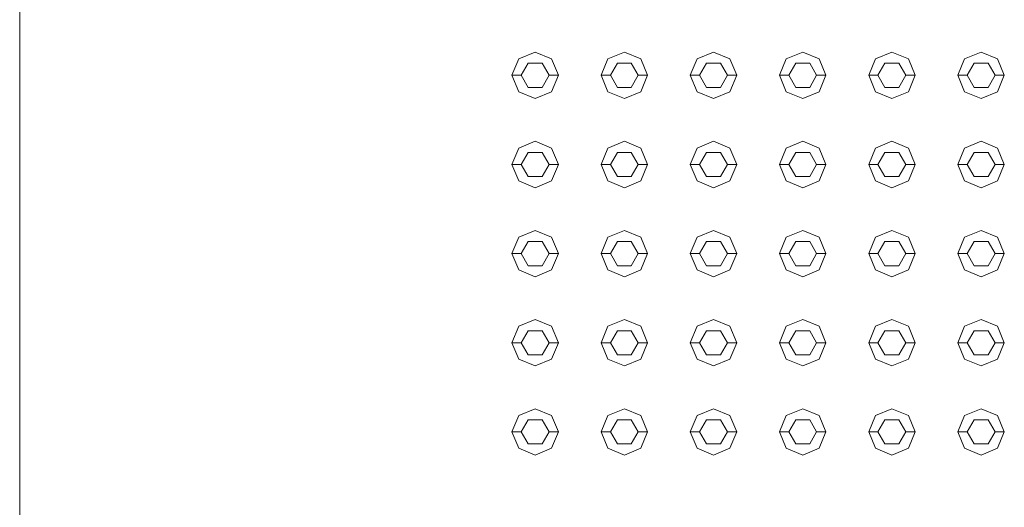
# Model space of a CAD drawing. Header units: millimetres. Extents: x 2 to 902, y -447 to 199.
# Tile 698 of 1056: x 24.392 to 25.452, y 169.51 to 170.035. Entities that reach past the tile are written whole.
import ezdxf

# ---------------------------------------------------------------- set-up
doc = ezdxf.new("R2010")
doc.units = ezdxf.units.MM
doc.header["$MEASUREMENT"] = 0
doc.layers.add('IFC-Elemento construtivo genérico-Contorno', color=253, linetype='Continuous', lineweight=5)
doc.layers.add('IFC-Laje-Contorno', color=134, linetype='Continuous', lineweight=5)

msp = doc.modelspace()

# ---------------------------------------------------------------- linework, layer by layer
at = {"layer": 'IFC-Elemento construtivo genérico-Contorno', "color": 7, "lineweight": 5}
for p, q in [((24.9221, 169.9754), (24.9294, 169.9931)), ((24.9221, 169.9754), (24.9294, 169.9931)), ((24.9294, 169.9931), (24.9471, 170.0004)), ((24.9294, 169.9931), (24.9471, 170.0004)), ((24.9471, 170.0004), (24.9648, 169.9931)), ((24.9471, 170.0004), (24.9648, 169.9931)), ((24.9648, 169.9931), (24.9721, 169.9754)), ((24.9648, 169.9931), (24.9721, 169.9754)), ((25.0181, 169.9754), (25.0254, 169.9931)), ((25.0181, 169.9754), (25.0254, 169.9931)), ((25.0254, 169.9931), (25.0431, 170.0004)), ((25.0254, 169.9931), (25.0431, 170.0004)), ((25.0431, 170.0004), (25.0608, 169.9931)), ((25.0431, 170.0004), (25.0608, 169.9931)), ((25.0608, 169.9931), (25.0681, 169.9754)), ((25.0608, 169.9931), (25.0681, 169.9754)), ((25.1141, 169.9754), (25.1214, 169.9931)), ((25.1141, 169.9754), (25.1214, 169.9931)), ((25.1214, 169.9931), (25.1391, 170.0004)), ((25.1214, 169.9931), (25.1391, 170.0004)), ((25.1391, 170.0004), (25.1568, 169.9931)), ((25.1391, 170.0004), (25.1568, 169.9931)), ((25.1568, 169.9931), (25.1641, 169.9754)), ((25.1568, 169.9931), (25.1641, 169.9754)), ((25.2101, 169.9754), (25.2174, 169.9931)), ((25.2101, 169.9754), (25.2174, 169.9931)), ((25.2174, 169.9931), (25.2351, 170.0004)), ((25.2174, 169.9931), (25.2351, 170.0004)), ((25.2351, 170.0004), (25.2528, 169.9931)), ((25.2351, 170.0004), (25.2528, 169.9931)), ((25.2528, 169.9931), (25.2601, 169.9754)), ((25.2528, 169.9931), (25.2601, 169.9754)), ((25.3061, 169.9754), (25.3134, 169.9931)), ((25.3061, 169.9754), (25.3134, 169.9931)), ((25.3134, 169.9931), (25.3311, 170.0004)), ((25.3134, 169.9931), (25.3311, 170.0004)), ((25.3311, 170.0004), (25.3488, 169.9931)), ((25.3311, 170.0004), (25.3488, 169.9931)), ((25.3488, 169.9931), (25.3561, 169.9754)), ((25.3488, 169.9931), (25.3561, 169.9754)), ((25.4021, 169.9754), (25.4094, 169.9931)), ((25.4021, 169.9754), (25.4094, 169.9931)), ((25.4094, 169.9931), (25.4271, 170.0004)), ((25.4094, 169.9931), (25.4271, 170.0004)), ((25.4271, 170.0004), (25.4448, 169.9931)), ((25.4271, 170.0004), (25.4448, 169.9931)), ((25.4448, 169.9931), (25.4521, 169.9754)), ((25.4448, 169.9931), (25.4521, 169.9754)), ((24.9321, 169.9754), (24.9396, 169.9884)), ((24.9321, 169.9754), (24.9396, 169.9884)), ((24.9396, 169.9884), (24.9546, 169.9884)), ((24.9396, 169.9884), (24.9546, 169.9884)), ((24.9546, 169.9884), (24.9621, 169.9754)), ((24.9546, 169.9884), (24.9621, 169.9754)), ((25.0281, 169.9754), (25.0356, 169.9884)), ((25.0281, 169.9754), (25.0356, 169.9884)), ((25.0356, 169.9884), (25.0506, 169.9884)), ((25.0356, 169.9884), (25.0506, 169.9884)), ((25.0506, 169.9884), (25.0581, 169.9754)), ((25.0506, 169.9884), (25.0581, 169.9754)), ((25.1241, 169.9754), (25.1316, 169.9884)), ((25.1241, 169.9754), (25.1316, 169.9884)), ((25.1316, 169.9884), (25.1466, 169.9884)), ((25.1316, 169.9884), (25.1466, 169.9884)), ((25.1466, 169.9884), (25.1541, 169.9754)), ((25.1466, 169.9884), (25.1541, 169.9754)), ((25.2201, 169.9754), (25.2276, 169.9884)), ((25.2201, 169.9754), (25.2276, 169.9884)), ((25.2276, 169.9884), (25.2426, 169.9884)), ((25.2276, 169.9884), (25.2426, 169.9884)), ((25.2426, 169.9884), (25.2501, 169.9754)), ((25.2426, 169.9884), (25.2501, 169.9754)), ((25.3161, 169.9754), (25.3236, 169.9884)), ((25.3161, 169.9754), (25.3236, 169.9884)), ((25.3236, 169.9884), (25.3386, 169.9884)), ((25.3236, 169.9884), (25.3386, 169.9884)), ((25.3386, 169.9884), (25.3461, 169.9754)), ((25.3386, 169.9884), (25.3461, 169.9754)), ((25.4121, 169.9754), (25.4196, 169.9884)), ((25.4121, 169.9754), (25.4196, 169.9884)), ((25.4196, 169.9884), (25.4346, 169.9884)), ((25.4196, 169.9884), (25.4346, 169.9884)), ((25.4346, 169.9884), (25.4421, 169.9754)), ((25.4346, 169.9884), (25.4421, 169.9754)), ((24.9221, 169.9754), (24.9321, 169.9754)), ((24.9221, 169.9754), (24.9294, 169.9577)), ((24.9221, 169.9754), (24.9321, 169.9754)), ((24.9221, 169.9754), (24.9294, 169.9577)), ((24.9321, 169.9754), (24.9396, 169.9624)), ((24.9321, 169.9754), (24.9396, 169.9624)), ((24.9546, 169.9624), (24.9621, 169.9754)), ((24.9546, 169.9624), (24.9621, 169.9754)), ((24.9621, 169.9754), (24.9721, 169.9754)), ((24.9621, 169.9754), (24.9721, 169.9754)), ((24.9648, 169.9577), (24.9721, 169.9754)), ((24.9648, 169.9577), (24.9721, 169.9754)), ((25.0181, 169.9754), (25.0281, 169.9754)), ((25.0181, 169.9754), (25.0254, 169.9577)), ((25.0181, 169.9754), (25.0281, 169.9754)), ((25.0181, 169.9754), (25.0254, 169.9577)), ((25.0281, 169.9754), (25.0356, 169.9624)), ((25.0281, 169.9754), (25.0356, 169.9624)), ((25.0506, 169.9624), (25.0581, 169.9754)), ((25.0506, 169.9624), (25.0581, 169.9754)), ((25.0581, 169.9754), (25.0681, 169.9754)), ((25.0581, 169.9754), (25.0681, 169.9754)), ((25.0608, 169.9577), (25.0681, 169.9754)), ((25.0608, 169.9577), (25.0681, 169.9754)), ((25.1141, 169.9754), (25.1241, 169.9754)), ((25.1141, 169.9754), (25.1214, 169.9577)), ((25.1141, 169.9754), (25.1241, 169.9754)), ((25.1141, 169.9754), (25.1214, 169.9577)), ((25.1241, 169.9754), (25.1316, 169.9624)), ((25.1241, 169.9754), (25.1316, 169.9624)), ((25.1466, 169.9624), (25.1541, 169.9754)), ((25.1466, 169.9624), (25.1541, 169.9754)), ((25.1541, 169.9754), (25.1641, 169.9754)), ((25.1541, 169.9754), (25.1641, 169.9754)), ((25.1568, 169.9577), (25.1641, 169.9754)), ((25.1568, 169.9577), (25.1641, 169.9754)), ((25.2101, 169.9754), (25.2201, 169.9754)), ((25.2101, 169.9754), (25.2174, 169.9577)), ((25.2101, 169.9754), (25.2201, 169.9754)), ((25.2101, 169.9754), (25.2174, 169.9577)), ((25.2201, 169.9754), (25.2276, 169.9624)), ((25.2201, 169.9754), (25.2276, 169.9624)), ((25.2426, 169.9624), (25.2501, 169.9754)), ((25.2426, 169.9624), (25.2501, 169.9754)), ((25.2501, 169.9754), (25.2601, 169.9754)), ((25.2501, 169.9754), (25.2601, 169.9754)), ((25.2528, 169.9577), (25.2601, 169.9754)), ((25.2528, 169.9577), (25.2601, 169.9754)), ((25.3061, 169.9754), (25.3161, 169.9754)), ((25.3061, 169.9754), (25.3134, 169.9577)), ((25.3061, 169.9754), (25.3161, 169.9754)), ((25.3061, 169.9754), (25.3134, 169.9577)), ((25.3161, 169.9754), (25.3236, 169.9624)), ((25.3161, 169.9754), (25.3236, 169.9624)), ((25.3386, 169.9624), (25.3461, 169.9754)), ((25.3386, 169.9624), (25.3461, 169.9754)), ((25.3461, 169.9754), (25.3561, 169.9754)), ((25.3461, 169.9754), (25.3561, 169.9754)), ((25.3488, 169.9577), (25.3561, 169.9754)), ((25.3488, 169.9577), (25.3561, 169.9754)), ((25.4021, 169.9754), (25.4121, 169.9754)), ((25.4021, 169.9754), (25.4094, 169.9577)), ((25.4021, 169.9754), (25.4121, 169.9754)), ((25.4021, 169.9754), (25.4094, 169.9577)), ((25.4121, 169.9754), (25.4196, 169.9624)), ((25.4121, 169.9754), (25.4196, 169.9624)), ((25.4346, 169.9624), (25.4421, 169.9754)), ((25.4346, 169.9624), (25.4421, 169.9754)), ((25.4421, 169.9754), (25.4521, 169.9754)), ((25.4421, 169.9754), (25.4521, 169.9754)), ((25.4448, 169.9577), (25.4521, 169.9754)), ((25.4448, 169.9577), (25.4521, 169.9754)), ((24.9396, 169.9624), (24.9546, 169.9624)), ((24.9396, 169.9624), (24.9546, 169.9624)), ((25.0356, 169.9624), (25.0506, 169.9624)), ((25.0356, 169.9624), (25.0506, 169.9624)), ((25.1316, 169.9624), (25.1466, 169.9624)), ((25.1316, 169.9624), (25.1466, 169.9624)), ((25.2276, 169.9624), (25.2426, 169.9624)), ((25.2276, 169.9624), (25.2426, 169.9624)), ((25.3236, 169.9624), (25.3386, 169.9624)), ((25.3236, 169.9624), (25.3386, 169.9624)), ((25.4196, 169.9624), (25.4346, 169.9624)), ((25.4196, 169.9624), (25.4346, 169.9624)), ((24.9294, 169.9577), (24.9471, 169.9504)), ((24.9294, 169.9577), (24.9471, 169.9504)), ((24.9471, 169.9504), (24.9648, 169.9577)), ((24.9471, 169.9504), (24.9648, 169.9577)), ((25.0254, 169.9577), (25.0431, 169.9504)), ((25.0254, 169.9577), (25.0431, 169.9504)), ((25.0431, 169.9504), (25.0608, 169.9577)), ((25.0431, 169.9504), (25.0608, 169.9577)), ((25.1214, 169.9577), (25.1391, 169.9504)), ((25.1214, 169.9577), (25.1391, 169.9504)), ((25.1391, 169.9504), (25.1568, 169.9577)), ((25.1391, 169.9504), (25.1568, 169.9577)), ((25.2174, 169.9577), (25.2351, 169.9504)), ((25.2174, 169.9577), (25.2351, 169.9504)), ((25.2351, 169.9504), (25.2528, 169.9577)), ((25.2351, 169.9504), (25.2528, 169.9577)), ((25.3134, 169.9577), (25.3311, 169.9504)), ((25.3134, 169.9577), (25.3311, 169.9504)), ((25.3311, 169.9504), (25.3488, 169.9577)), ((25.3311, 169.9504), (25.3488, 169.9577)), ((25.4094, 169.9577), (25.4271, 169.9504)), ((25.4094, 169.9577), (25.4271, 169.9504)), ((25.4271, 169.9504), (25.4448, 169.9577)), ((25.4271, 169.9504), (25.4448, 169.9577)), ((24.9221, 169.8794), (24.9294, 169.8971)), ((24.9221, 169.8794), (24.9294, 169.8971)), ((24.9294, 169.8971), (24.9471, 169.9044)), ((24.9294, 169.8971), (24.9471, 169.9044)), ((24.9471, 169.9044), (24.9648, 169.8971)), ((24.9471, 169.9044), (24.9648, 169.8971)), ((24.9648, 169.8971), (24.9721, 169.8794)), ((24.9648, 169.8971), (24.9721, 169.8794)), ((25.0181, 169.8794), (25.0254, 169.8971)), ((25.0181, 169.8794), (25.0254, 169.8971)), ((25.0254, 169.8971), (25.0431, 169.9044)), ((25.0254, 169.8971), (25.0431, 169.9044)), ((25.0431, 169.9044), (25.0608, 169.8971)), ((25.0431, 169.9044), (25.0608, 169.8971)), ((25.0608, 169.8971), (25.0681, 169.8794)), ((25.0608, 169.8971), (25.0681, 169.8794)), ((25.1141, 169.8794), (25.1214, 169.8971)), ((25.1141, 169.8794), (25.1214, 169.8971)), ((25.1214, 169.8971), (25.1391, 169.9044)), ((25.1214, 169.8971), (25.1391, 169.9044)), ((25.1391, 169.9044), (25.1568, 169.8971)), ((25.1391, 169.9044), (25.1568, 169.8971)), ((25.1568, 169.8971), (25.1641, 169.8794)), ((25.1568, 169.8971), (25.1641, 169.8794)), ((25.2101, 169.8794), (25.2174, 169.8971)), ((25.2101, 169.8794), (25.2174, 169.8971)), ((25.2174, 169.8971), (25.2351, 169.9044)), ((25.2174, 169.8971), (25.2351, 169.9044)), ((25.2351, 169.9044), (25.2528, 169.8971)), ((25.2351, 169.9044), (25.2528, 169.8971)), ((25.2528, 169.8971), (25.2601, 169.8794)), ((25.2528, 169.8971), (25.2601, 169.8794)), ((25.3061, 169.8794), (25.3134, 169.8971)), ((25.3061, 169.8794), (25.3134, 169.8971)), ((25.3134, 169.8971), (25.3311, 169.9044)), ((25.3134, 169.8971), (25.3311, 169.9044)), ((25.3311, 169.9044), (25.3488, 169.8971)), ((25.3311, 169.9044), (25.3488, 169.8971)), ((25.3488, 169.8971), (25.3561, 169.8794)), ((25.3488, 169.8971), (25.3561, 169.8794)), ((25.4021, 169.8794), (25.4094, 169.8971)), ((25.4021, 169.8794), (25.4094, 169.8971)), ((25.4094, 169.8971), (25.4271, 169.9044)), ((25.4094, 169.8971), (25.4271, 169.9044)), ((25.4271, 169.9044), (25.4448, 169.8971)), ((25.4271, 169.9044), (25.4448, 169.8971)), ((25.4448, 169.8971), (25.4521, 169.8794)), ((25.4448, 169.8971), (25.4521, 169.8794)), ((24.9321, 169.8794), (24.9396, 169.8924)), ((24.9321, 169.8794), (24.9396, 169.8924)), ((24.9396, 169.8924), (24.9546, 169.8924)), ((24.9396, 169.8924), (24.9546, 169.8924)), ((24.9546, 169.8924), (24.9621, 169.8794)), ((24.9546, 169.8924), (24.9621, 169.8794)), ((25.0281, 169.8794), (25.0356, 169.8924)), ((25.0281, 169.8794), (25.0356, 169.8924)), ((25.0356, 169.8924), (25.0506, 169.8924)), ((25.0356, 169.8924), (25.0506, 169.8924)), ((25.0506, 169.8924), (25.0581, 169.8794)), ((25.0506, 169.8924), (25.0581, 169.8794)), ((25.1241, 169.8794), (25.1316, 169.8924)), ((25.1241, 169.8794), (25.1316, 169.8924)), ((25.1316, 169.8924), (25.1466, 169.8924)), ((25.1316, 169.8924), (25.1466, 169.8924)), ((25.1466, 169.8924), (25.1541, 169.8794)), ((25.1466, 169.8924), (25.1541, 169.8794)), ((25.2201, 169.8794), (25.2276, 169.8924)), ((25.2201, 169.8794), (25.2276, 169.8924)), ((25.2276, 169.8924), (25.2426, 169.8924)), ((25.2276, 169.8924), (25.2426, 169.8924)), ((25.2426, 169.8924), (25.2501, 169.8794)), ((25.2426, 169.8924), (25.2501, 169.8794)), ((25.3161, 169.8794), (25.3236, 169.8924)), ((25.3161, 169.8794), (25.3236, 169.8924)), ((25.3236, 169.8924), (25.3386, 169.8924)), ((25.3236, 169.8924), (25.3386, 169.8924)), ((25.3386, 169.8924), (25.3461, 169.8794)), ((25.3386, 169.8924), (25.3461, 169.8794)), ((25.4121, 169.8794), (25.4196, 169.8924)), ((25.4121, 169.8794), (25.4196, 169.8924)), ((25.4196, 169.8924), (25.4346, 169.8924)), ((25.4196, 169.8924), (25.4346, 169.8924)), ((25.4346, 169.8924), (25.4421, 169.8794)), ((25.4346, 169.8924), (25.4421, 169.8794)), ((24.9221, 169.8794), (24.9321, 169.8794)), ((24.9221, 169.8794), (24.9294, 169.8618)), ((24.9221, 169.8794), (24.9321, 169.8794)), ((24.9221, 169.8794), (24.9294, 169.8618)), ((24.9321, 169.8794), (24.9396, 169.8664)), ((24.9321, 169.8794), (24.9396, 169.8664)), ((24.9546, 169.8664), (24.9621, 169.8794)), ((24.9546, 169.8664), (24.9621, 169.8794)), ((24.9621, 169.8794), (24.9721, 169.8794)), ((24.9621, 169.8794), (24.9721, 169.8794)), ((24.9648, 169.8618), (24.9721, 169.8794)), ((24.9648, 169.8618), (24.9721, 169.8794)), ((25.0181, 169.8794), (25.0281, 169.8794)), ((25.0181, 169.8794), (25.0254, 169.8618)), ((25.0181, 169.8794), (25.0281, 169.8794)), ((25.0181, 169.8794), (25.0254, 169.8618)), ((25.0281, 169.8794), (25.0356, 169.8664)), ((25.0281, 169.8794), (25.0356, 169.8664)), ((25.0506, 169.8664), (25.0581, 169.8794)), ((25.0506, 169.8664), (25.0581, 169.8794)), ((25.0581, 169.8794), (25.0681, 169.8794)), ((25.0581, 169.8794), (25.0681, 169.8794)), ((25.0608, 169.8618), (25.0681, 169.8794)), ((25.0608, 169.8618), (25.0681, 169.8794)), ((25.1141, 169.8794), (25.1241, 169.8794)), ((25.1141, 169.8794), (25.1214, 169.8618)), ((25.1141, 169.8794), (25.1241, 169.8794)), ((25.1141, 169.8794), (25.1214, 169.8618)), ((25.1241, 169.8794), (25.1316, 169.8664)), ((25.1241, 169.8794), (25.1316, 169.8664)), ((25.1466, 169.8664), (25.1541, 169.8794)), ((25.1466, 169.8664), (25.1541, 169.8794)), ((25.1541, 169.8794), (25.1641, 169.8794)), ((25.1541, 169.8794), (25.1641, 169.8794)), ((25.1568, 169.8618), (25.1641, 169.8794)), ((25.1568, 169.8618), (25.1641, 169.8794)), ((25.2101, 169.8794), (25.2201, 169.8794)), ((25.2101, 169.8794), (25.2174, 169.8618)), ((25.2101, 169.8794), (25.2201, 169.8794)), ((25.2101, 169.8794), (25.2174, 169.8618)), ((25.2201, 169.8794), (25.2276, 169.8664)), ((25.2201, 169.8794), (25.2276, 169.8664)), ((25.2426, 169.8664), (25.2501, 169.8794)), ((25.2426, 169.8664), (25.2501, 169.8794)), ((25.2501, 169.8794), (25.2601, 169.8794)), ((25.2501, 169.8794), (25.2601, 169.8794)), ((25.2528, 169.8618), (25.2601, 169.8794)), ((25.2528, 169.8618), (25.2601, 169.8794)), ((25.3061, 169.8794), (25.3161, 169.8794)), ((25.3061, 169.8794), (25.3134, 169.8618)), ((25.3061, 169.8794), (25.3161, 169.8794)), ((25.3061, 169.8794), (25.3134, 169.8618)), ((25.3161, 169.8794), (25.3236, 169.8664)), ((25.3161, 169.8794), (25.3236, 169.8664)), ((25.3386, 169.8664), (25.3461, 169.8794)), ((25.3386, 169.8664), (25.3461, 169.8794)), ((25.3461, 169.8794), (25.3561, 169.8794)), ((25.3461, 169.8794), (25.3561, 169.8794)), ((25.3488, 169.8618), (25.3561, 169.8794)), ((25.3488, 169.8618), (25.3561, 169.8794)), ((25.4021, 169.8794), (25.4121, 169.8794)), ((25.4021, 169.8794), (25.4094, 169.8618)), ((25.4021, 169.8794), (25.4121, 169.8794)), ((25.4021, 169.8794), (25.4094, 169.8618)), ((25.4121, 169.8794), (25.4196, 169.8664)), ((25.4121, 169.8794), (25.4196, 169.8664)), ((25.4346, 169.8664), (25.4421, 169.8794)), ((25.4346, 169.8664), (25.4421, 169.8794)), ((25.4421, 169.8794), (25.4521, 169.8794)), ((25.4421, 169.8794), (25.4521, 169.8794)), ((25.4448, 169.8618), (25.4521, 169.8794)), ((25.4448, 169.8618), (25.4521, 169.8794)), ((24.9396, 169.8664), (24.9546, 169.8664)), ((24.9396, 169.8664), (24.9546, 169.8664)), ((25.0356, 169.8664), (25.0506, 169.8664)), ((25.0356, 169.8664), (25.0506, 169.8664)), ((25.1316, 169.8664), (25.1466, 169.8664)), ((25.1316, 169.8664), (25.1466, 169.8664)), ((25.2276, 169.8664), (25.2426, 169.8664)), ((25.2276, 169.8664), (25.2426, 169.8664)), ((25.3236, 169.8664), (25.3386, 169.8664)), ((25.3236, 169.8664), (25.3386, 169.8664)), ((25.4196, 169.8664), (25.4346, 169.8664)), ((25.4196, 169.8664), (25.4346, 169.8664)), ((24.9294, 169.8618), (24.9471, 169.8544)), ((24.9294, 169.8618), (24.9471, 169.8544)), ((24.9471, 169.8544), (24.9648, 169.8618)), ((24.9471, 169.8544), (24.9648, 169.8618)), ((25.0254, 169.8618), (25.0431, 169.8544)), ((25.0254, 169.8618), (25.0431, 169.8544)), ((25.0431, 169.8544), (25.0608, 169.8618)), ((25.0431, 169.8544), (25.0608, 169.8618)), ((25.1214, 169.8618), (25.1391, 169.8544)), ((25.1214, 169.8618), (25.1391, 169.8544)), ((25.1391, 169.8544), (25.1568, 169.8618)), ((25.1391, 169.8544), (25.1568, 169.8618)), ((25.2174, 169.8618), (25.2351, 169.8544)), ((25.2174, 169.8618), (25.2351, 169.8544)), ((25.2351, 169.8544), (25.2528, 169.8618)), ((25.2351, 169.8544), (25.2528, 169.8618)), ((25.3134, 169.8618), (25.3311, 169.8544)), ((25.3134, 169.8618), (25.3311, 169.8544)), ((25.3311, 169.8544), (25.3488, 169.8618)), ((25.3311, 169.8544), (25.3488, 169.8618)), ((25.4094, 169.8618), (25.4271, 169.8544)), ((25.4094, 169.8618), (25.4271, 169.8544)), ((25.4271, 169.8544), (25.4448, 169.8618)), ((25.4271, 169.8544), (25.4448, 169.8618)), ((24.9221, 169.7834), (24.9294, 169.8011)), ((24.9221, 169.7834), (24.9294, 169.8011)), ((24.9294, 169.8011), (24.9471, 169.8084)), ((24.9294, 169.8011), (24.9471, 169.8084)), ((24.9471, 169.8084), (24.9648, 169.8011)), ((24.9471, 169.8084), (24.9648, 169.8011)), ((24.9648, 169.8011), (24.9721, 169.7834)), ((24.9648, 169.8011), (24.9721, 169.7834)), ((25.0181, 169.7834), (25.0254, 169.8011)), ((25.0181, 169.7834), (25.0254, 169.8011)), ((25.0254, 169.8011), (25.0431, 169.8084)), ((25.0254, 169.8011), (25.0431, 169.8084)), ((25.0431, 169.8084), (25.0608, 169.8011)), ((25.0431, 169.8084), (25.0608, 169.8011)), ((25.0608, 169.8011), (25.0681, 169.7834)), ((25.0608, 169.8011), (25.0681, 169.7834)), ((25.1141, 169.7834), (25.1214, 169.8011)), ((25.1141, 169.7834), (25.1214, 169.8011)), ((25.1214, 169.8011), (25.1391, 169.8084)), ((25.1214, 169.8011), (25.1391, 169.8084)), ((25.1391, 169.8084), (25.1568, 169.8011)), ((25.1391, 169.8084), (25.1568, 169.8011)), ((25.1568, 169.8011), (25.1641, 169.7834)), ((25.1568, 169.8011), (25.1641, 169.7834)), ((25.2101, 169.7834), (25.2174, 169.8011)), ((25.2101, 169.7834), (25.2174, 169.8011)), ((25.2174, 169.8011), (25.2351, 169.8084)), ((25.2174, 169.8011), (25.2351, 169.8084)), ((25.2351, 169.8084), (25.2528, 169.8011)), ((25.2351, 169.8084), (25.2528, 169.8011)), ((25.2528, 169.8011), (25.2601, 169.7834)), ((25.2528, 169.8011), (25.2601, 169.7834)), ((25.3061, 169.7834), (25.3134, 169.8011)), ((25.3061, 169.7834), (25.3134, 169.8011)), ((25.3134, 169.8011), (25.3311, 169.8084)), ((25.3134, 169.8011), (25.3311, 169.8084)), ((25.3311, 169.8084), (25.3488, 169.8011)), ((25.3311, 169.8084), (25.3488, 169.8011)), ((25.3488, 169.8011), (25.3561, 169.7834)), ((25.3488, 169.8011), (25.3561, 169.7834)), ((25.4021, 169.7834), (25.4094, 169.8011)), ((25.4021, 169.7834), (25.4094, 169.8011)), ((25.4094, 169.8011), (25.4271, 169.8084)), ((25.4094, 169.8011), (25.4271, 169.8084)), ((25.4271, 169.8084), (25.4448, 169.8011)), ((25.4271, 169.8084), (25.4448, 169.8011)), ((25.4448, 169.8011), (25.4521, 169.7834)), ((25.4448, 169.8011), (25.4521, 169.7834)), ((24.9321, 169.7834), (24.9396, 169.7964)), ((24.9321, 169.7834), (24.9396, 169.7964)), ((24.9396, 169.7964), (24.9546, 169.7964)), ((24.9396, 169.7964), (24.9546, 169.7964)), ((24.9546, 169.7964), (24.9621, 169.7834)), ((24.9546, 169.7964), (24.9621, 169.7834)), ((25.0281, 169.7834), (25.0356, 169.7964)), ((25.0281, 169.7834), (25.0356, 169.7964)), ((25.0356, 169.7964), (25.0506, 169.7964)), ((25.0356, 169.7964), (25.0506, 169.7964)), ((25.0506, 169.7964), (25.0581, 169.7834)), ((25.0506, 169.7964), (25.0581, 169.7834)), ((25.1241, 169.7834), (25.1316, 169.7964)), ((25.1241, 169.7834), (25.1316, 169.7964)), ((25.1316, 169.7964), (25.1466, 169.7964)), ((25.1316, 169.7964), (25.1466, 169.7964)), ((25.1466, 169.7964), (25.1541, 169.7834)), ((25.1466, 169.7964), (25.1541, 169.7834)), ((25.2201, 169.7834), (25.2276, 169.7964)), ((25.2201, 169.7834), (25.2276, 169.7964)), ((25.2276, 169.7964), (25.2426, 169.7964)), ((25.2276, 169.7964), (25.2426, 169.7964)), ((25.2426, 169.7964), (25.2501, 169.7834)), ((25.2426, 169.7964), (25.2501, 169.7834)), ((25.3161, 169.7834), (25.3236, 169.7964)), ((25.3161, 169.7834), (25.3236, 169.7964)), ((25.3236, 169.7964), (25.3386, 169.7964)), ((25.3236, 169.7964), (25.3386, 169.7964)), ((25.3386, 169.7964), (25.3461, 169.7834)), ((25.3386, 169.7964), (25.3461, 169.7834)), ((25.4121, 169.7834), (25.4196, 169.7964)), ((25.4121, 169.7834), (25.4196, 169.7964)), ((25.4196, 169.7964), (25.4346, 169.7964)), ((25.4196, 169.7964), (25.4346, 169.7964)), ((25.4346, 169.7964), (25.4421, 169.7834)), ((25.4346, 169.7964), (25.4421, 169.7834)), ((24.9221, 169.7834), (24.9321, 169.7834)), ((24.9221, 169.7834), (24.9294, 169.7658)), ((24.9221, 169.7834), (24.9321, 169.7834)), ((24.9221, 169.7834), (24.9294, 169.7658)), ((24.9321, 169.7834), (24.9396, 169.7704)), ((24.9321, 169.7834), (24.9396, 169.7704)), ((24.9546, 169.7704), (24.9621, 169.7834)), ((24.9546, 169.7704), (24.9621, 169.7834)), ((24.9621, 169.7834), (24.9721, 169.7834)), ((24.9621, 169.7834), (24.9721, 169.7834)), ((24.9648, 169.7658), (24.9721, 169.7834)), ((24.9648, 169.7658), (24.9721, 169.7834)), ((25.0181, 169.7834), (25.0281, 169.7834)), ((25.0181, 169.7834), (25.0254, 169.7658)), ((25.0181, 169.7834), (25.0281, 169.7834)), ((25.0181, 169.7834), (25.0254, 169.7658)), ((25.0281, 169.7834), (25.0356, 169.7704)), ((25.0281, 169.7834), (25.0356, 169.7704)), ((25.0506, 169.7704), (25.0581, 169.7834)), ((25.0506, 169.7704), (25.0581, 169.7834)), ((25.0581, 169.7834), (25.0681, 169.7834)), ((25.0581, 169.7834), (25.0681, 169.7834)), ((25.0608, 169.7658), (25.0681, 169.7834)), ((25.0608, 169.7658), (25.0681, 169.7834)), ((25.1141, 169.7834), (25.1241, 169.7834)), ((25.1141, 169.7834), (25.1214, 169.7658)), ((25.1141, 169.7834), (25.1241, 169.7834)), ((25.1141, 169.7834), (25.1214, 169.7658)), ((25.1241, 169.7834), (25.1316, 169.7704)), ((25.1241, 169.7834), (25.1316, 169.7704)), ((25.1466, 169.7704), (25.1541, 169.7834)), ((25.1466, 169.7704), (25.1541, 169.7834)), ((25.1541, 169.7834), (25.1641, 169.7834)), ((25.1541, 169.7834), (25.1641, 169.7834)), ((25.1568, 169.7658), (25.1641, 169.7834)), ((25.1568, 169.7658), (25.1641, 169.7834)), ((25.2101, 169.7834), (25.2201, 169.7834)), ((25.2101, 169.7834), (25.2174, 169.7658)), ((25.2101, 169.7834), (25.2201, 169.7834)), ((25.2101, 169.7834), (25.2174, 169.7658)), ((25.2201, 169.7834), (25.2276, 169.7704)), ((25.2201, 169.7834), (25.2276, 169.7704)), ((25.2426, 169.7704), (25.2501, 169.7834)), ((25.2426, 169.7704), (25.2501, 169.7834)), ((25.2501, 169.7834), (25.2601, 169.7834)), ((25.2501, 169.7834), (25.2601, 169.7834)), ((25.2528, 169.7658), (25.2601, 169.7834)), ((25.2528, 169.7658), (25.2601, 169.7834)), ((25.3061, 169.7834), (25.3161, 169.7834)), ((25.3061, 169.7834), (25.3134, 169.7658)), ((25.3061, 169.7834), (25.3161, 169.7834)), ((25.3061, 169.7834), (25.3134, 169.7658)), ((25.3161, 169.7834), (25.3236, 169.7704)), ((25.3161, 169.7834), (25.3236, 169.7704)), ((25.3386, 169.7704), (25.3461, 169.7834)), ((25.3386, 169.7704), (25.3461, 169.7834)), ((25.3461, 169.7834), (25.3561, 169.7834)), ((25.3461, 169.7834), (25.3561, 169.7834)), ((25.3488, 169.7658), (25.3561, 169.7834)), ((25.3488, 169.7658), (25.3561, 169.7834)), ((25.4021, 169.7834), (25.4121, 169.7834)), ((25.4021, 169.7834), (25.4094, 169.7658)), ((25.4021, 169.7834), (25.4121, 169.7834)), ((25.4021, 169.7834), (25.4094, 169.7658)), ((25.4121, 169.7834), (25.4196, 169.7704)), ((25.4121, 169.7834), (25.4196, 169.7704)), ((25.4346, 169.7704), (25.4421, 169.7834)), ((25.4346, 169.7704), (25.4421, 169.7834)), ((25.4421, 169.7834), (25.4521, 169.7834)), ((25.4421, 169.7834), (25.4521, 169.7834)), ((25.4448, 169.7658), (25.4521, 169.7834)), ((25.4448, 169.7658), (25.4521, 169.7834)), ((24.9396, 169.7704), (24.9546, 169.7704)), ((24.9396, 169.7704), (24.9546, 169.7704)), ((25.0356, 169.7704), (25.0506, 169.7704)), ((25.0356, 169.7704), (25.0506, 169.7704)), ((25.1316, 169.7704), (25.1466, 169.7704)), ((25.1316, 169.7704), (25.1466, 169.7704)), ((25.2276, 169.7704), (25.2426, 169.7704)), ((25.2276, 169.7704), (25.2426, 169.7704)), ((25.3236, 169.7704), (25.3386, 169.7704)), ((25.3236, 169.7704), (25.3386, 169.7704)), ((25.4196, 169.7704), (25.4346, 169.7704)), ((25.4196, 169.7704), (25.4346, 169.7704)), ((24.9294, 169.7658), (24.9471, 169.7584)), ((24.9294, 169.7658), (24.9471, 169.7584)), ((24.9471, 169.7584), (24.9648, 169.7658)), ((24.9471, 169.7584), (24.9648, 169.7658)), ((25.0254, 169.7658), (25.0431, 169.7584)), ((25.0254, 169.7658), (25.0431, 169.7584)), ((25.0431, 169.7584), (25.0608, 169.7658)), ((25.0431, 169.7584), (25.0608, 169.7658)), ((25.1214, 169.7658), (25.1391, 169.7584)), ((25.1214, 169.7658), (25.1391, 169.7584)), ((25.1391, 169.7584), (25.1568, 169.7658)), ((25.1391, 169.7584), (25.1568, 169.7658)), ((25.2174, 169.7658), (25.2351, 169.7584)), ((25.2174, 169.7658), (25.2351, 169.7584)), ((25.2351, 169.7584), (25.2528, 169.7658)), ((25.2351, 169.7584), (25.2528, 169.7658)), ((25.3134, 169.7658), (25.3311, 169.7584)), ((25.3134, 169.7658), (25.3311, 169.7584)), ((25.3311, 169.7584), (25.3488, 169.7658)), ((25.3311, 169.7584), (25.3488, 169.7658)), ((25.4094, 169.7658), (25.4271, 169.7584)), ((25.4094, 169.7658), (25.4271, 169.7584)), ((25.4271, 169.7584), (25.4448, 169.7658)), ((25.4271, 169.7584), (25.4448, 169.7658)), ((24.9221, 169.6874), (24.9294, 169.7051)), ((24.9221, 169.6874), (24.9294, 169.7051)), ((24.9294, 169.7051), (24.9471, 169.7124)), ((24.9294, 169.7051), (24.9471, 169.7124)), ((24.9471, 169.7124), (24.9648, 169.7051)), ((24.9471, 169.7124), (24.9648, 169.7051)), ((24.9648, 169.7051), (24.9721, 169.6874)), ((24.9648, 169.7051), (24.9721, 169.6874)), ((25.0181, 169.6874), (25.0254, 169.7051)), ((25.0181, 169.6874), (25.0254, 169.7051)), ((25.0254, 169.7051), (25.0431, 169.7124)), ((25.0254, 169.7051), (25.0431, 169.7124)), ((25.0431, 169.7124), (25.0608, 169.7051)), ((25.0431, 169.7124), (25.0608, 169.7051)), ((25.0608, 169.7051), (25.0681, 169.6874)), ((25.0608, 169.7051), (25.0681, 169.6874)), ((25.1141, 169.6874), (25.1214, 169.7051)), ((25.1141, 169.6874), (25.1214, 169.7051)), ((25.1214, 169.7051), (25.1391, 169.7124)), ((25.1214, 169.7051), (25.1391, 169.7124)), ((25.1391, 169.7124), (25.1568, 169.7051)), ((25.1391, 169.7124), (25.1568, 169.7051)), ((25.1568, 169.7051), (25.1641, 169.6874)), ((25.1568, 169.7051), (25.1641, 169.6874)), ((25.2101, 169.6874), (25.2174, 169.7051)), ((25.2101, 169.6874), (25.2174, 169.7051)), ((25.2174, 169.7051), (25.2351, 169.7124)), ((25.2174, 169.7051), (25.2351, 169.7124)), ((25.2351, 169.7124), (25.2528, 169.7051)), ((25.2351, 169.7124), (25.2528, 169.7051)), ((25.2528, 169.7051), (25.2601, 169.6874)), ((25.2528, 169.7051), (25.2601, 169.6874)), ((25.3061, 169.6874), (25.3134, 169.7051)), ((25.3061, 169.6874), (25.3134, 169.7051)), ((25.3134, 169.7051), (25.3311, 169.7124)), ((25.3134, 169.7051), (25.3311, 169.7124)), ((25.3311, 169.7124), (25.3488, 169.7051)), ((25.3311, 169.7124), (25.3488, 169.7051)), ((25.3488, 169.7051), (25.3561, 169.6874)), ((25.3488, 169.7051), (25.3561, 169.6874)), ((25.4021, 169.6874), (25.4094, 169.7051)), ((25.4021, 169.6874), (25.4094, 169.7051)), ((25.4094, 169.7051), (25.4271, 169.7124)), ((25.4094, 169.7051), (25.4271, 169.7124)), ((25.4271, 169.7124), (25.4448, 169.7051)), ((25.4271, 169.7124), (25.4448, 169.7051)), ((25.4448, 169.7051), (25.4521, 169.6874)), ((25.4448, 169.7051), (25.4521, 169.6874)), ((24.9321, 169.6874), (24.9396, 169.7004)), ((24.9321, 169.6874), (24.9396, 169.7004)), ((24.9396, 169.7004), (24.9546, 169.7004)), ((24.9396, 169.7004), (24.9546, 169.7004)), ((24.9546, 169.7004), (24.9621, 169.6874)), ((24.9546, 169.7004), (24.9621, 169.6874)), ((25.0281, 169.6874), (25.0356, 169.7004)), ((25.0281, 169.6874), (25.0356, 169.7004)), ((25.0356, 169.7004), (25.0506, 169.7004)), ((25.0356, 169.7004), (25.0506, 169.7004)), ((25.0506, 169.7004), (25.0581, 169.6874)), ((25.0506, 169.7004), (25.0581, 169.6874)), ((25.1241, 169.6874), (25.1316, 169.7004)), ((25.1241, 169.6874), (25.1316, 169.7004)), ((25.1316, 169.7004), (25.1466, 169.7004)), ((25.1316, 169.7004), (25.1466, 169.7004)), ((25.1466, 169.7004), (25.1541, 169.6874)), ((25.1466, 169.7004), (25.1541, 169.6874)), ((25.2201, 169.6874), (25.2276, 169.7004)), ((25.2201, 169.6874), (25.2276, 169.7004)), ((25.2276, 169.7004), (25.2426, 169.7004)), ((25.2276, 169.7004), (25.2426, 169.7004)), ((25.2426, 169.7004), (25.2501, 169.6874)), ((25.2426, 169.7004), (25.2501, 169.6874)), ((25.3161, 169.6874), (25.3236, 169.7004)), ((25.3161, 169.6874), (25.3236, 169.7004)), ((25.3236, 169.7004), (25.3386, 169.7004)), ((25.3236, 169.7004), (25.3386, 169.7004)), ((25.3386, 169.7004), (25.3461, 169.6874)), ((25.3386, 169.7004), (25.3461, 169.6874)), ((25.4121, 169.6874), (25.4196, 169.7004)), ((25.4121, 169.6874), (25.4196, 169.7004)), ((25.4196, 169.7004), (25.4346, 169.7004)), ((25.4196, 169.7004), (25.4346, 169.7004)), ((25.4346, 169.7004), (25.4421, 169.6874)), ((25.4346, 169.7004), (25.4421, 169.6874)), ((24.9221, 169.6874), (24.9321, 169.6874)), ((24.9221, 169.6874), (24.9294, 169.6698)), ((24.9221, 169.6874), (24.9321, 169.6874)), ((24.9221, 169.6874), (24.9294, 169.6698)), ((24.9321, 169.6874), (24.9396, 169.6744)), ((24.9321, 169.6874), (24.9396, 169.6744)), ((24.9546, 169.6744), (24.9621, 169.6874)), ((24.9546, 169.6744), (24.9621, 169.6874)), ((24.9621, 169.6874), (24.9721, 169.6874)), ((24.9621, 169.6874), (24.9721, 169.6874)), ((24.9648, 169.6698), (24.9721, 169.6874)), ((24.9648, 169.6698), (24.9721, 169.6874)), ((25.0181, 169.6874), (25.0281, 169.6874)), ((25.0181, 169.6874), (25.0254, 169.6698)), ((25.0181, 169.6874), (25.0281, 169.6874)), ((25.0181, 169.6874), (25.0254, 169.6698)), ((25.0281, 169.6874), (25.0356, 169.6744)), ((25.0281, 169.6874), (25.0356, 169.6744)), ((25.0506, 169.6744), (25.0581, 169.6874)), ((25.0506, 169.6744), (25.0581, 169.6874)), ((25.0581, 169.6874), (25.0681, 169.6874)), ((25.0581, 169.6874), (25.0681, 169.6874)), ((25.0608, 169.6698), (25.0681, 169.6874)), ((25.0608, 169.6698), (25.0681, 169.6874)), ((25.1141, 169.6874), (25.1241, 169.6874)), ((25.1141, 169.6874), (25.1214, 169.6698)), ((25.1141, 169.6874), (25.1241, 169.6874)), ((25.1141, 169.6874), (25.1214, 169.6698)), ((25.1241, 169.6874), (25.1316, 169.6744)), ((25.1241, 169.6874), (25.1316, 169.6744)), ((25.1466, 169.6744), (25.1541, 169.6874)), ((25.1466, 169.6744), (25.1541, 169.6874)), ((25.1541, 169.6874), (25.1641, 169.6874)), ((25.1541, 169.6874), (25.1641, 169.6874)), ((25.1568, 169.6698), (25.1641, 169.6874)), ((25.1568, 169.6698), (25.1641, 169.6874)), ((25.2101, 169.6874), (25.2201, 169.6874)), ((25.2101, 169.6874), (25.2174, 169.6698)), ((25.2101, 169.6874), (25.2201, 169.6874)), ((25.2101, 169.6874), (25.2174, 169.6698)), ((25.2201, 169.6874), (25.2276, 169.6744)), ((25.2201, 169.6874), (25.2276, 169.6744)), ((25.2426, 169.6744), (25.2501, 169.6874)), ((25.2426, 169.6744), (25.2501, 169.6874)), ((25.2501, 169.6874), (25.2601, 169.6874)), ((25.2501, 169.6874), (25.2601, 169.6874)), ((25.2528, 169.6698), (25.2601, 169.6874)), ((25.2528, 169.6698), (25.2601, 169.6874)), ((25.3061, 169.6874), (25.3161, 169.6874)), ((25.3061, 169.6874), (25.3134, 169.6698)), ((25.3061, 169.6874), (25.3161, 169.6874)), ((25.3061, 169.6874), (25.3134, 169.6698)), ((25.3161, 169.6874), (25.3236, 169.6744)), ((25.3161, 169.6874), (25.3236, 169.6744)), ((25.3386, 169.6744), (25.3461, 169.6874)), ((25.3386, 169.6744), (25.3461, 169.6874)), ((25.3461, 169.6874), (25.3561, 169.6874)), ((25.3461, 169.6874), (25.3561, 169.6874)), ((25.3488, 169.6698), (25.3561, 169.6874)), ((25.3488, 169.6698), (25.3561, 169.6874)), ((25.4021, 169.6874), (25.4121, 169.6874)), ((25.4021, 169.6874), (25.4094, 169.6698)), ((25.4021, 169.6874), (25.4121, 169.6874)), ((25.4021, 169.6874), (25.4094, 169.6698)), ((25.4121, 169.6874), (25.4196, 169.6744)), ((25.4121, 169.6874), (25.4196, 169.6744)), ((25.4346, 169.6744), (25.4421, 169.6874)), ((25.4346, 169.6744), (25.4421, 169.6874)), ((25.4421, 169.6874), (25.4521, 169.6874)), ((25.4421, 169.6874), (25.4521, 169.6874)), ((25.4448, 169.6698), (25.4521, 169.6874)), ((25.4448, 169.6698), (25.4521, 169.6874)), ((24.9396, 169.6744), (24.9546, 169.6744)), ((24.9396, 169.6744), (24.9546, 169.6744)), ((25.0356, 169.6744), (25.0506, 169.6744)), ((25.0356, 169.6744), (25.0506, 169.6744)), ((25.1316, 169.6744), (25.1466, 169.6744)), ((25.1316, 169.6744), (25.1466, 169.6744)), ((25.2276, 169.6744), (25.2426, 169.6744)), ((25.2276, 169.6744), (25.2426, 169.6744)), ((25.3236, 169.6744), (25.3386, 169.6744)), ((25.3236, 169.6744), (25.3386, 169.6744)), ((25.4196, 169.6744), (25.4346, 169.6744)), ((25.4196, 169.6744), (25.4346, 169.6744)), ((24.9294, 169.6698), (24.9471, 169.6624)), ((24.9294, 169.6698), (24.9471, 169.6624)), ((24.9471, 169.6624), (24.9648, 169.6698)), ((24.9471, 169.6624), (24.9648, 169.6698)), ((25.0254, 169.6698), (25.0431, 169.6624)), ((25.0254, 169.6698), (25.0431, 169.6624)), ((25.0431, 169.6624), (25.0608, 169.6698)), ((25.0431, 169.6624), (25.0608, 169.6698)), ((25.1214, 169.6698), (25.1391, 169.6624)), ((25.1214, 169.6698), (25.1391, 169.6624)), ((25.1391, 169.6624), (25.1568, 169.6698)), ((25.1391, 169.6624), (25.1568, 169.6698)), ((25.2174, 169.6698), (25.2351, 169.6624)), ((25.2174, 169.6698), (25.2351, 169.6624)), ((25.2351, 169.6624), (25.2528, 169.6698)), ((25.2351, 169.6624), (25.2528, 169.6698)), ((25.3134, 169.6698), (25.3311, 169.6624)), ((25.3134, 169.6698), (25.3311, 169.6624)), ((25.3311, 169.6624), (25.3488, 169.6698)), ((25.3311, 169.6624), (25.3488, 169.6698)), ((25.4094, 169.6698), (25.4271, 169.6624)), ((25.4094, 169.6698), (25.4271, 169.6624)), ((25.4271, 169.6624), (25.4448, 169.6698)), ((25.4271, 169.6624), (25.4448, 169.6698)), ((24.9221, 169.5914), (24.9294, 169.6091)), ((24.9221, 169.5914), (24.9294, 169.6091)), ((24.9294, 169.6091), (24.9471, 169.6164)), ((24.9294, 169.6091), (24.9471, 169.6164)), ((24.9471, 169.6164), (24.9648, 169.6091)), ((24.9471, 169.6164), (24.9648, 169.6091)), ((24.9648, 169.6091), (24.9721, 169.5914)), ((24.9648, 169.6091), (24.9721, 169.5914)), ((25.0181, 169.5914), (25.0254, 169.6091)), ((25.0181, 169.5914), (25.0254, 169.6091)), ((25.0254, 169.6091), (25.0431, 169.6164)), ((25.0254, 169.6091), (25.0431, 169.6164)), ((25.0431, 169.6164), (25.0608, 169.6091)), ((25.0431, 169.6164), (25.0608, 169.6091)), ((25.0608, 169.6091), (25.0681, 169.5914)), ((25.0608, 169.6091), (25.0681, 169.5914)), ((25.1141, 169.5914), (25.1214, 169.6091)), ((25.1141, 169.5914), (25.1214, 169.6091)), ((25.1214, 169.6091), (25.1391, 169.6164)), ((25.1214, 169.6091), (25.1391, 169.6164)), ((25.1391, 169.6164), (25.1568, 169.6091)), ((25.1391, 169.6164), (25.1568, 169.6091)), ((25.1568, 169.6091), (25.1641, 169.5914)), ((25.1568, 169.6091), (25.1641, 169.5914)), ((25.2101, 169.5914), (25.2174, 169.6091)), ((25.2101, 169.5914), (25.2174, 169.6091)), ((25.2174, 169.6091), (25.2351, 169.6164)), ((25.2174, 169.6091), (25.2351, 169.6164)), ((25.2351, 169.6164), (25.2528, 169.6091)), ((25.2351, 169.6164), (25.2528, 169.6091)), ((25.2528, 169.6091), (25.2601, 169.5914)), ((25.2528, 169.6091), (25.2601, 169.5914)), ((25.3061, 169.5914), (25.3134, 169.6091)), ((25.3061, 169.5914), (25.3134, 169.6091)), ((25.3134, 169.6091), (25.3311, 169.6164)), ((25.3134, 169.6091), (25.3311, 169.6164)), ((25.3311, 169.6164), (25.3488, 169.6091)), ((25.3311, 169.6164), (25.3488, 169.6091)), ((25.3488, 169.6091), (25.3561, 169.5914)), ((25.3488, 169.6091), (25.3561, 169.5914)), ((25.4021, 169.5914), (25.4094, 169.6091)), ((25.4021, 169.5914), (25.4094, 169.6091)), ((25.4094, 169.6091), (25.4271, 169.6164)), ((25.4094, 169.6091), (25.4271, 169.6164)), ((25.4271, 169.6164), (25.4448, 169.6091)), ((25.4271, 169.6164), (25.4448, 169.6091)), ((25.4448, 169.6091), (25.4521, 169.5914)), ((25.4448, 169.6091), (25.4521, 169.5914)), ((24.9321, 169.5914), (24.9396, 169.6044)), ((24.9321, 169.5914), (24.9396, 169.6044)), ((24.9396, 169.6044), (24.9546, 169.6044)), ((24.9396, 169.6044), (24.9546, 169.6044)), ((24.9546, 169.6044), (24.9621, 169.5914)), ((24.9546, 169.6044), (24.9621, 169.5914)), ((25.0281, 169.5914), (25.0356, 169.6044)), ((25.0281, 169.5914), (25.0356, 169.6044)), ((25.0356, 169.6044), (25.0506, 169.6044)), ((25.0356, 169.6044), (25.0506, 169.6044)), ((25.0506, 169.6044), (25.0581, 169.5914)), ((25.0506, 169.6044), (25.0581, 169.5914)), ((25.1241, 169.5914), (25.1316, 169.6044)), ((25.1241, 169.5914), (25.1316, 169.6044)), ((25.1316, 169.6044), (25.1466, 169.6044)), ((25.1316, 169.6044), (25.1466, 169.6044)), ((25.1466, 169.6044), (25.1541, 169.5914)), ((25.1466, 169.6044), (25.1541, 169.5914)), ((25.2201, 169.5914), (25.2276, 169.6044)), ((25.2201, 169.5914), (25.2276, 169.6044)), ((25.2276, 169.6044), (25.2426, 169.6044)), ((25.2276, 169.6044), (25.2426, 169.6044)), ((25.2426, 169.6044), (25.2501, 169.5914)), ((25.2426, 169.6044), (25.2501, 169.5914)), ((25.3161, 169.5914), (25.3236, 169.6044)), ((25.3161, 169.5914), (25.3236, 169.6044)), ((25.3236, 169.6044), (25.3386, 169.6044)), ((25.3236, 169.6044), (25.3386, 169.6044)), ((25.3386, 169.6044), (25.3461, 169.5914)), ((25.3386, 169.6044), (25.3461, 169.5914)), ((25.4121, 169.5914), (25.4196, 169.6044)), ((25.4121, 169.5914), (25.4196, 169.6044)), ((25.4196, 169.6044), (25.4346, 169.6044)), ((25.4196, 169.6044), (25.4346, 169.6044)), ((25.4346, 169.6044), (25.4421, 169.5914)), ((25.4346, 169.6044), (25.4421, 169.5914)), ((24.9221, 169.5914), (24.9321, 169.5914)), ((24.9221, 169.5914), (24.9294, 169.5738)), ((24.9221, 169.5914), (24.9321, 169.5914)), ((24.9221, 169.5914), (24.9294, 169.5738)), ((24.9321, 169.5914), (24.9396, 169.5784)), ((24.9321, 169.5914), (24.9396, 169.5784)), ((24.9546, 169.5784), (24.9621, 169.5914)), ((24.9546, 169.5784), (24.9621, 169.5914)), ((24.9621, 169.5914), (24.9721, 169.5914)), ((24.9621, 169.5914), (24.9721, 169.5914)), ((24.9648, 169.5738), (24.9721, 169.5914)), ((24.9648, 169.5738), (24.9721, 169.5914)), ((25.0181, 169.5914), (25.0281, 169.5914)), ((25.0181, 169.5914), (25.0254, 169.5738)), ((25.0181, 169.5914), (25.0281, 169.5914)), ((25.0181, 169.5914), (25.0254, 169.5738)), ((25.0281, 169.5914), (25.0356, 169.5784)), ((25.0281, 169.5914), (25.0356, 169.5784)), ((25.0506, 169.5784), (25.0581, 169.5914)), ((25.0506, 169.5784), (25.0581, 169.5914)), ((25.0581, 169.5914), (25.0681, 169.5914)), ((25.0581, 169.5914), (25.0681, 169.5914)), ((25.0608, 169.5738), (25.0681, 169.5914)), ((25.0608, 169.5738), (25.0681, 169.5914)), ((25.1141, 169.5914), (25.1241, 169.5914)), ((25.1141, 169.5914), (25.1214, 169.5738)), ((25.1141, 169.5914), (25.1241, 169.5914)), ((25.1141, 169.5914), (25.1214, 169.5738)), ((25.1241, 169.5914), (25.1316, 169.5784)), ((25.1241, 169.5914), (25.1316, 169.5784)), ((25.1466, 169.5784), (25.1541, 169.5914)), ((25.1466, 169.5784), (25.1541, 169.5914)), ((25.1541, 169.5914), (25.1641, 169.5914)), ((25.1541, 169.5914), (25.1641, 169.5914)), ((25.1568, 169.5738), (25.1641, 169.5914)), ((25.1568, 169.5738), (25.1641, 169.5914)), ((25.2101, 169.5914), (25.2201, 169.5914)), ((25.2101, 169.5914), (25.2174, 169.5738)), ((25.2101, 169.5914), (25.2201, 169.5914)), ((25.2101, 169.5914), (25.2174, 169.5738)), ((25.2201, 169.5914), (25.2276, 169.5784)), ((25.2201, 169.5914), (25.2276, 169.5784)), ((25.2426, 169.5784), (25.2501, 169.5914)), ((25.2426, 169.5784), (25.2501, 169.5914)), ((25.2501, 169.5914), (25.2601, 169.5914)), ((25.2501, 169.5914), (25.2601, 169.5914)), ((25.2528, 169.5738), (25.2601, 169.5914)), ((25.2528, 169.5738), (25.2601, 169.5914)), ((25.3061, 169.5914), (25.3161, 169.5914)), ((25.3061, 169.5914), (25.3134, 169.5738)), ((25.3061, 169.5914), (25.3161, 169.5914)), ((25.3061, 169.5914), (25.3134, 169.5738)), ((25.3161, 169.5914), (25.3236, 169.5784)), ((25.3161, 169.5914), (25.3236, 169.5784)), ((25.3386, 169.5784), (25.3461, 169.5914)), ((25.3386, 169.5784), (25.3461, 169.5914)), ((25.3461, 169.5914), (25.3561, 169.5914)), ((25.3461, 169.5914), (25.3561, 169.5914)), ((25.3488, 169.5738), (25.3561, 169.5914)), ((25.3488, 169.5738), (25.3561, 169.5914)), ((25.4021, 169.5914), (25.4121, 169.5914)), ((25.4021, 169.5914), (25.4094, 169.5738)), ((25.4021, 169.5914), (25.4121, 169.5914)), ((25.4021, 169.5914), (25.4094, 169.5738)), ((25.4121, 169.5914), (25.4196, 169.5784)), ((25.4121, 169.5914), (25.4196, 169.5784)), ((25.4346, 169.5784), (25.4421, 169.5914)), ((25.4346, 169.5784), (25.4421, 169.5914)), ((25.4421, 169.5914), (25.4521, 169.5914)), ((25.4421, 169.5914), (25.4521, 169.5914)), ((25.4448, 169.5738), (25.4521, 169.5914)), ((25.4448, 169.5738), (25.4521, 169.5914)), ((24.9396, 169.5784), (24.9546, 169.5784)), ((24.9396, 169.5784), (24.9546, 169.5784)), ((25.0356, 169.5784), (25.0506, 169.5784)), ((25.0356, 169.5784), (25.0506, 169.5784)), ((25.1316, 169.5784), (25.1466, 169.5784)), ((25.1316, 169.5784), (25.1466, 169.5784)), ((25.2276, 169.5784), (25.2426, 169.5784)), ((25.2276, 169.5784), (25.2426, 169.5784)), ((25.3236, 169.5784), (25.3386, 169.5784)), ((25.3236, 169.5784), (25.3386, 169.5784)), ((25.4196, 169.5784), (25.4346, 169.5784)), ((25.4196, 169.5784), (25.4346, 169.5784)), ((24.9294, 169.5738), (24.9471, 169.5664)), ((24.9294, 169.5738), (24.9471, 169.5664)), ((24.9471, 169.5664), (24.9648, 169.5738)), ((24.9471, 169.5664), (24.9648, 169.5738)), ((25.0254, 169.5738), (25.0431, 169.5664)), ((25.0254, 169.5738), (25.0431, 169.5664)), ((25.0431, 169.5664), (25.0608, 169.5738)), ((25.0431, 169.5664), (25.0608, 169.5738)), ((25.1214, 169.5738), (25.1391, 169.5664)), ((25.1214, 169.5738), (25.1391, 169.5664)), ((25.1391, 169.5664), (25.1568, 169.5738)), ((25.1391, 169.5664), (25.1568, 169.5738)), ((25.2174, 169.5738), (25.2351, 169.5664)), ((25.2174, 169.5738), (25.2351, 169.5664)), ((25.2351, 169.5664), (25.2528, 169.5738)), ((25.2351, 169.5664), (25.2528, 169.5738)), ((25.3134, 169.5738), (25.3311, 169.5664)), ((25.3134, 169.5738), (25.3311, 169.5664)), ((25.3311, 169.5664), (25.3488, 169.5738)), ((25.3311, 169.5664), (25.3488, 169.5738)), ((25.4094, 169.5738), (25.4271, 169.5664)), ((25.4094, 169.5738), (25.4271, 169.5664)), ((25.4271, 169.5664), (25.4448, 169.5738)), ((25.4271, 169.5664), (25.4448, 169.5738))]:
    msp.add_line(p, q, dxfattribs=at)
at = {"layer": 'IFC-Laje-Contorno', "color": 7, "lineweight": 5}
msp.add_line((24.3922, 168.6895), (24.3922, 171.6133), dxfattribs=at)
msp.add_line((24.3922, 168.6895), (24.3922, 171.6133), dxfattribs=at)

doc.saveas('drawing.dxf')
